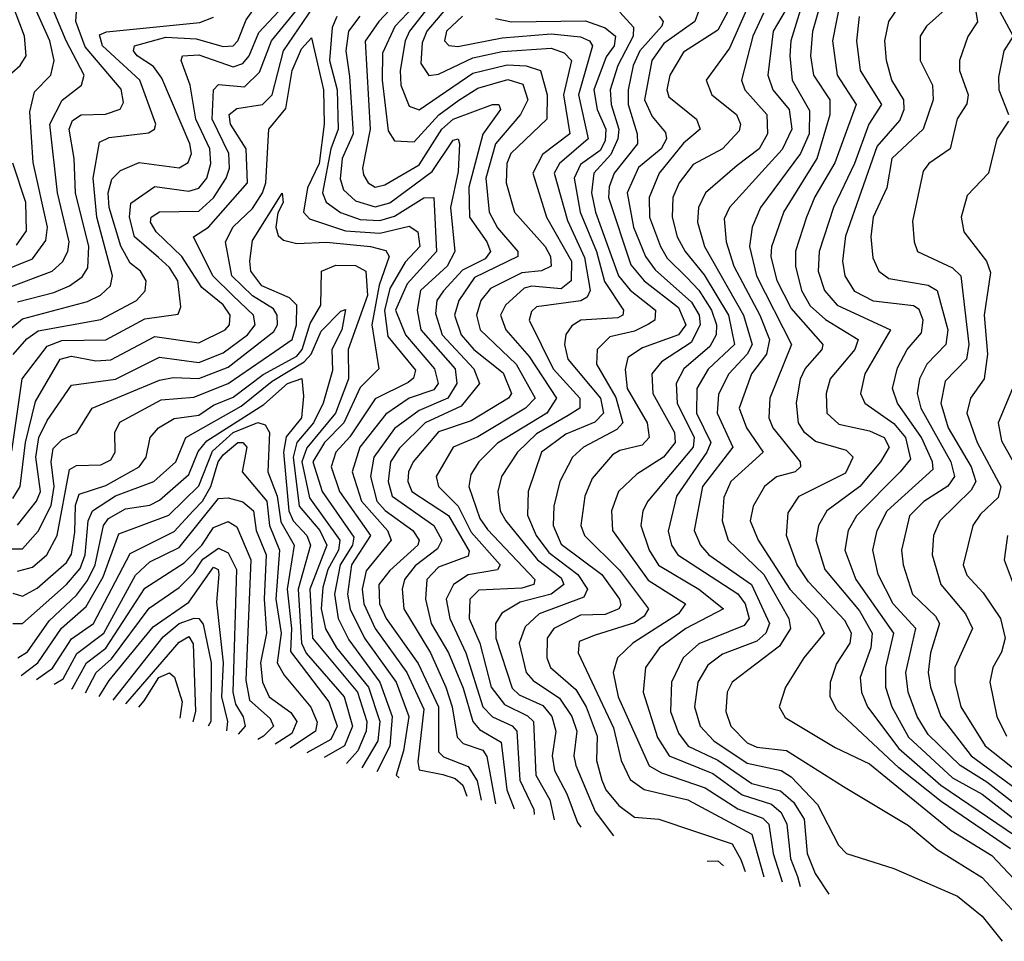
# Model space of a CAD drawing. Extents: x 1308313 to 1441400, y 959662 to 1036319.
# Tile 481 of 656: x 1390619 to 1392631, y 976316 to 978198. Entities that reach past the tile are written whole.
import ezdxf

# ---------------------------------------------------------------- set-up
doc = ezdxf.new("R2010")
doc.units = 0

msp = doc.modelspace()

# ---------------------------------------------------------------- linework, layer by layer
at = {"layer": '0CON10XD'}
for points in [[(1391427.8, 978275), (1391352.8, 978195), (1391325.1, 978154.9), (1391334.9, 977974.9), (1391319.5, 977895), (1391321.6, 977881.6), (1391331.3, 977865), (1391345, 977856.2), (1391365, 977861.4), (1391435, 977902.3), (1391481.8, 977975), (1391505, 977995.1), (1391585, 978025.1), (1391597.8, 978025), (1391601.2, 978015), (1391565.5, 977964.5), (1391536.7, 977856.7), (1391538, 977795), (1391573.3, 977745), (1391580.6, 977725), (1391569.8, 977710.2), (1391523.5, 977686.5), (1391485, 977644.9), (1391471.3, 977625), (1391468.6, 977598.6), (1391482.2, 977555), (1391546.7, 977485), (1391558.4, 977455), (1391520.8, 977409.2), (1391447.8, 977375), (1391395, 977323.5), (1391376.6, 977295), (1391371.7, 977255), (1391379.8, 977225), (1391465.5, 977165), (1391481.7, 977135), (1391472.4, 977117.6), (1391427.1, 977082.9), (1391405.5, 977055), (1391400.6, 977035), (1391403.8, 976995), (1391458.4, 976905), (1391489.5, 976835), (1391502.9, 976795), (1391512.9, 976732.9), (1391525, 976719.7), (1391565, 976706.3), (1391573.6, 976693.6), (1391591.4, 976596.3)], [(1392643.5, 976505), (1392501.4, 976601.4), (1392415, 976670.2), (1392288.6, 976788.6), (1392274.8, 976815), (1392275.5, 976845), (1392288, 976882), (1392315.9, 976925), (1392318.4, 976945), (1392305, 976971.4), (1392230.4, 977050.4), (1392207.7, 977085), (1392185.7, 977145), (1392188.8, 977191.2), (1392211.2, 977225), (1392306.9, 977273.1), (1392321.5, 977305), (1392308.4, 977318.4), (1392245, 977336.5), (1392222.3, 977355), (1392210.4, 977375), (1392206.2, 977415), (1392214.1, 977465), (1392223.5, 977485), (1392258.8, 977525), (1392260.4, 977535), (1392195, 977609), (1392166.7, 977665), (1392154.2, 977715), (1392155.6, 977735), (1392180, 977805), (1392248.4, 977915), (1392274.9, 978005), (1392274.7, 978034.7), (1392241.4, 978085), (1392235.1, 978125), (1392239.5, 978175), (1392272.5, 978292.5)], [(1390605.7, 977514.3), (1390633.4, 977546.6), (1390657.2, 977562.8), (1390785, 977586.2), (1390858, 977625), (1390875.4, 977644.6), (1390877.2, 977665), (1390866, 977685), (1390845, 977701), (1390825.6, 977735.6), (1390802.1, 977815), (1390799.6, 977845), (1390807.3, 977872.7), (1390825, 977890.4), (1390863.3, 977906.7), (1390945, 977895.6), (1390963.1, 977906.9), (1390970.4, 977925), (1390966.9, 977945), (1390909.3, 978079.3), (1390892.8, 978102.8), (1390859.1, 978125), (1390851.9, 978135), (1390854, 978145), (1390917.4, 978162.6), (1390979.7, 978159.7), (1391035, 978143.9), (1391055.2, 978144.8), (1391065, 978155.2), (1391082, 978198), (1391128.8, 978265)], [(1391485.7, 978265), (1391415.3, 978175), (1391406.5, 978155), (1391396.5, 978095), (1391397.6, 978065), (1391415, 978021.9), (1391435.5, 978014.5), (1391545, 978089.4), (1391615, 978106.1), (1391654.1, 978104.1), (1391682.9, 978095), (1391697, 978045), (1391695.8, 977995), (1391622.6, 977925), (1391614, 977905), (1391613.2, 977865), (1391630.2, 977805), (1391692.6, 977735), (1391703.4, 977715), (1391704.9, 977695.1), (1391685, 977685.3), (1391645, 977681.2), (1391580.8, 977649.2), (1391561, 977625), (1391552.4, 977595), (1391559.9, 977565), (1391633.4, 977495), (1391672.3, 977425), (1391652.6, 977405), (1391555, 977346.4), (1391505, 977325.2), (1391469.8, 977265), (1391474.8, 977245), (1391514.7, 977204.8), (1391541.5, 977151.5), (1391600.7, 977085), (1391595.5, 977074.5), (1391535, 977064.4), (1391505.4, 977044.6), (1391490.1, 977015), (1391498, 976975), (1391530.8, 976905), (1391565.1, 976795.1), (1391585, 976774.2), (1391625, 976756), (1391634.5, 976745), (1391640.6, 976645), (1391669.4, 976585), (1391669.9, 976575)], [(1392225.1, 978255.1), (1392194.7, 978155), (1392192.6, 978125), (1392197.5, 978075), (1392232.9, 978012.9), (1392231.9, 977965), (1392214, 977925), (1392132.4, 977815), (1392115.4, 977775), (1392110, 977735), (1392124.1, 977675), (1392195.7, 977535), (1392151.8, 977425), (1392149.7, 977385), (1392157.7, 977365), (1392213.3, 977295), (1392214.2, 977285), (1392203.3, 977275), (1392165, 977264.8), (1392140.5, 977245), (1392117.3, 977205), (1392111.2, 977175), (1392127.9, 977135), (1392192.1, 977035), (1392248.6, 976975), (1392262.8, 976945), (1392220.8, 976895), (1392183.6, 976835), (1392170.4, 976795), (1392183, 976773), (1392285, 976711.8), (1392355, 976678.1), (1392521.9, 976541.9), (1392605, 976490.8), (1392695, 976395.5)], [(1390577.5, 977682.5), (1390645, 977709.9), (1390672.7, 977747.3), (1390676, 977775), (1390646.6, 977906.6), (1390639.7, 978010.3), (1390649.1, 978050.9), (1390682.8, 978085), (1390689.7, 978115), (1390680.6, 978155), (1390640.3, 978245)], [(1390586.4, 978075), (1390620.3, 978105), (1390632.1, 978125), (1390629.1, 978165), (1390602.4, 978235)], [(1390595, 977650.9), (1390685.6, 977685), (1390706.3, 977703.7), (1390717.4, 977725), (1390720.3, 977745), (1390696.3, 977845), (1390680.5, 977985), (1390705.6, 978034.4), (1390745.1, 978064.9), (1390750.6, 978085), (1390714, 978155), (1390676.4, 978245)], [(1391512.1, 978247.8), (1391451.2, 978175), (1391441.2, 978151.2), (1391438.7, 978108.7), (1391455, 978084.8), (1391475, 978086.9), (1391545, 978120.6), (1391605, 978133.6), (1391705, 978140.5), (1391731.1, 978131.1), (1391746.6, 978115), (1391730.2, 978045), (1391742.7, 977965), (1391687, 977923), (1391667.7, 977885), (1391695.3, 977795), (1391746.3, 977705), (1391745.7, 977665), (1391725, 977649), (1391665.6, 977654.4), (1391649.7, 977650.3), (1391611.9, 977615), (1391601.5, 977595), (1391612.3, 977565), (1391660.2, 977510.2), (1391715.9, 977425), (1391695.7, 977395), (1391595, 977333.7), (1391557, 977295), (1391540.6, 977269.4), (1391536.4, 977245), (1391559.4, 977179.4), (1391575, 977157.2), (1391671.6, 977055), (1391669.6, 977045), (1391645, 977037.2), (1391556.8, 977033.2), (1391538.5, 977015), (1391537.2, 976975), (1391559, 976925), (1391582.1, 976835), (1391609.3, 976799.3), (1391656.7, 976776.7), (1391669, 976765), (1391673.6, 976655), (1391702.2, 976605), (1391711.2, 976563.8)], [(1392194, 978235), (1392158.4, 978175), (1392147.5, 978085), (1392157.9, 978055), (1392191.4, 978015), (1392196.3, 977975), (1392176.8, 977933.2), (1392141.7, 977895), (1392069.2, 977815), (1392058.6, 977791.4), (1392062.1, 977745), (1392077.7, 977695), (1392131.1, 977595), (1392150.8, 977545), (1392144.5, 977515), (1392113.9, 977475), (1392088.8, 977405), (1392104, 977365), (1392137.8, 977315), (1392071.8, 977255), (1392057.5, 977222.5), (1392054.2, 977175), (1392066.2, 977135), (1392139.4, 977065), (1392190.6, 976975), (1392193.8, 976955), (1392171.3, 976918.7), (1392074.3, 976845), (1392064.4, 976825), (1392061.5, 976785), (1392072.2, 976755), (1392105, 976721), (1392125, 976712.7), (1392185.4, 976705.4), (1392301.8, 976631.8), (1392435, 976552.5), (1392493.1, 976503.1), (1392585, 976446.2), (1392697.8, 976325)], [(1392295.1, 978235), (1392279.3, 978155), (1392288.8, 978085), (1392327.8, 978025), (1392284.2, 977905.8), (1392243.6, 977836.4), (1392226.7, 977795), (1392204.3, 977725.7), (1392203.8, 977695), (1392216.4, 977645), (1392233.9, 977613.9), (1392265, 977586.2), (1392332, 977545), (1392325.2, 977525), (1392274.5, 977465), (1392266.5, 977435), (1392268.1, 977395), (1392292.2, 977372.2), (1392355, 977358.3), (1392384.9, 977344.9), (1392395.6, 977325), (1392377.6, 977295), (1392335.4, 977245), (1392268.1, 977195), (1392250.7, 977165), (1392245.5, 977135), (1392263.6, 977075), (1392335, 976991.2), (1392360.3, 976945), (1392357.8, 976915), (1392336.2, 976855), (1392338.7, 976825), (1392351.2, 976795), (1392415, 976709.7), (1392501.2, 976635), (1392729.8, 976479.8)], [(1392567.7, 978245), (1392575.8, 978194.2), (1392556.1, 978163.9), (1392539.2, 978115), (1392539.3, 978095), (1392556.5, 978045), (1392553.7, 978026.3), (1392534.3, 977995.7), (1392520, 977935), (1392476.1, 977905), (1392465, 977888.9), (1392443.2, 977786.8), (1392446.1, 977745), (1392453.5, 977725), (1392525, 977691.6), (1392542, 977675), (1392558.2, 977535), (1392553.5, 977505), (1392509.9, 977460.1), (1392501, 977415), (1392516, 977365), (1392562.8, 977285), (1392572.4, 977255), (1392562.7, 977237.3), (1392498.8, 977175), (1392485.8, 977145), (1392483.5, 977105), (1392500.9, 977045), (1392551.6, 976985), (1392565.9, 976955), (1392529.2, 976875), (1392529.7, 976845), (1392541.9, 976795), (1392591.2, 976715), (1392679.8, 976645)], [(1390602.9, 977317.1), (1390624.5, 977465), (1390675, 977531.3), (1390705, 977543.3), (1390795, 977544.7), (1390875, 977587.4), (1390943.2, 977596.8), (1390948, 977612), (1390942, 977665), (1390925, 977692.5), (1390903, 977713), (1390853.5, 977755), (1390843.5, 977795), (1390846.4, 977823.6), (1390895, 977857.7), (1390965, 977848.5), (1390985, 977854.1), (1391001.6, 977875), (1391009.9, 977905), (1391007.7, 977935), (1390979.3, 977995), (1390967.1, 978065), (1390948.8, 978115), (1390951.6, 978125), (1390985, 978126.7), (1391055, 978102.4), (1391075, 978108.9), (1391088.2, 978125), (1391107.9, 978172.1), (1391148.1, 978215)], [(1390605, 977220.4), (1390620.3, 977245), (1390631, 977335), (1390651.4, 977418.6), (1390701.8, 977505), (1390725, 977510.9), (1390775, 977501.8), (1390805, 977503.6), (1390895, 977551.6), (1390985, 977538.2), (1391039, 977565), (1391047.7, 977575), (1391048.9, 977595), (1391035, 977615.8), (1390991.4, 977651.4), (1390950.4, 977715), (1390898.2, 977765), (1390886.2, 977785), (1390887.4, 977795), (1390905, 977806.3), (1390985, 977807.3), (1391015, 977834.4), (1391040.8, 977875), (1391047.5, 977895), (1391046.4, 977925), (1391012.1, 977995), (1391015.1, 978054.9), (1391025, 978065.9), (1391078.4, 978061.6), (1391108.8, 978091.2), (1391133.3, 978155), (1391182.3, 978215)], [(1390614.4, 977165.6), (1390653.3, 977215), (1390661.6, 977235), (1390652.2, 977305), (1390658.2, 977345), (1390675, 977379.8), (1390725, 977452), (1390815, 977463.9), (1390905, 977508.8), (1390985, 977498.1), (1391035, 977517.8), (1391084.2, 977555), (1391100.5, 977575), (1391096.8, 977595), (1391054.5, 977635), (1391013.9, 977675), (1390974.3, 977755), (1391005, 977774.9), (1391084.6, 977865), (1391081.5, 977935), (1391050.1, 977985), (1391047.3, 978005), (1391062.7, 978017.3), (1391114.9, 978025.1), (1391134.9, 978045), (1391158.4, 978135), (1391219.6, 978225)], [(1390615, 977622), (1390689.1, 977640.9), (1390720.7, 977655), (1390746.5, 977673.5), (1390758.4, 977691.6), (1390760.5, 977735), (1390733.2, 977845), (1390730.7, 977915), (1390720, 977975), (1390727.2, 977992.8), (1390745, 978004.3), (1390794.3, 978005.7), (1390824.1, 978015.9), (1390831, 978029), (1390826.3, 978056.3), (1390753, 978143), (1390733.8, 978195), (1390735.2, 978214.8)], [(1391424.5, 978225.5), (1391385.6, 978184.4), (1391360, 978130), (1391359.6, 978075), (1391371.7, 977971.7), (1391385, 977950.8), (1391425, 977949.1), (1391475.7, 978004.3), (1391516, 978034), (1391555, 978058.6), (1391616.6, 978076.6), (1391646.7, 978066.7), (1391657.3, 978035), (1391642, 978005), (1391591.3, 977945), (1391571.5, 977875), (1391578.2, 977805), (1391595, 977773.4), (1391636.7, 977725), (1391636.7, 977715), (1391548.3, 977671.7), (1391516, 977625), (1391507.7, 977595), (1391520.8, 977555), (1391546.9, 977525), (1391606.8, 977476.8), (1391624.1, 977435), (1391618, 977425), (1391541.1, 977378.9), (1391475, 977356.9), (1391423.2, 977295), (1391413.3, 977275), (1391411.9, 977255), (1391419.9, 977235), (1391495, 977185.9), (1391537.3, 977112.7), (1391535, 977102.6), (1391475, 977080.1), (1391451.2, 977055), (1391447.9, 977015), (1391460, 976965), (1391494.9, 976905), (1391525, 976832.6), (1391544.8, 976764.8), (1391558.4, 976748.4), (1391602.9, 976722.9), (1391614.3, 976625), (1391629.1, 976586.1)], [(1391845, 978214.2), (1391872.9, 978182.9), (1391872.1, 978165), (1391840.8, 978105), (1391825.1, 978055), (1391827.5, 978025), (1391843, 977975), (1391841, 977955), (1391826.7, 977923.3), (1391791.8, 977885), (1391787.4, 977845), (1391795.1, 977805), (1391842.2, 977675), (1391866, 977646), (1391917.7, 977605), (1391916.7, 977585), (1391903.8, 977576.2), (1391875, 977562.4), (1391825, 977550.9), (1391798.5, 977525), (1391797.5, 977495), (1391836.8, 977426.8), (1391851.6, 977375), (1391838.8, 977361.2), (1391770.8, 977325), (1391748.4, 977305), (1391722.3, 977255), (1391710.1, 977205), (1391709, 977165), (1391725, 977127.3), (1391808.3, 977065), (1391844.6, 977015), (1391847.3, 977002.7), (1391843.3, 976995), (1391815, 976983.4), (1391765, 976982.3), (1391710.6, 976955), (1391696.7, 976935), (1391695.7, 976895), (1391703.6, 976875), (1391755, 976830.3), (1391776.7, 976795), (1391799, 976735), (1391797.3, 976685), (1391808.1, 976645), (1391816.4, 976625), (1391843.2, 976593.2), (1391875, 976569.1), (1391925, 976565.6), (1392074.7, 976515), (1392092.6, 976482.6), (1392101.4, 976458.1)], [(1392005.6, 978215), (1391998.4, 978195), (1391935, 978149.7), (1391910.8, 978115), (1391895.8, 978035), (1391911, 978001), (1391938.3, 977968.3), (1391940.3, 977955), (1391929.4, 977935), (1391883.2, 977896.8), (1391860.4, 977845), (1391873, 977775), (1391897.7, 977715), (1391917.4, 977687.4), (1391991.7, 977621.7), (1392007, 977595), (1392009.4, 977575), (1391990.7, 977539.3), (1391930.2, 977499.8), (1391910.3, 977475), (1391912.4, 977435), (1391956.8, 977355), (1391958, 977335), (1391934.2, 977305), (1391880.2, 977269.8), (1391842.7, 977235), (1391828.1, 977195), (1391830.3, 977155), (1391903.3, 977053.3), (1391979.3, 977005), (1391964.8, 976985), (1391871.4, 976925), (1391840.5, 976895), (1391831.8, 976865), (1391841.8, 976815), (1391905, 976674.6), (1391930, 976660), (1392019.5, 976629.5), (1392086.1, 976586.1), (1392137.3, 976567.3), (1392149.4, 976555), (1392158.4, 976495), (1392176.8, 976437.6)], [(1392065.8, 978215), (1392045, 978177.3), (1391975, 978132.2), (1391947.6, 978085), (1391940.9, 978055), (1391945, 978041.1), (1392001.6, 977995), (1392009.2, 977975), (1391975, 977946.2), (1391925.6, 977885), (1391904.9, 977835), (1391906, 977795), (1391927.9, 977735), (1391941.5, 977711.5), (1391981.9, 977671.9), (1392006.3, 977646.3), (1392032.6, 977605), (1392042.5, 977575), (1392042.2, 977555), (1392029.2, 977530.8), (1391975.6, 977485), (1391960.3, 977455), (1391962, 977415), (1391997, 977345), (1391995.1, 977325), (1391902.3, 977215), (1391892.3, 977195), (1391887.9, 977165), (1391904.9, 977115), (1391924.4, 977084.4), (1392006.5, 977035), (1392056.9, 976995), (1391980, 976955), (1391926.2, 976915), (1391897.5, 976875), (1391892.9, 976825), (1391922.1, 976732.1), (1391945.8, 976695), (1392035, 976658.5), (1392095, 976614.9), (1392155, 976596), (1392175, 976579.1), (1392186, 976555), (1392193.8, 976485), (1392208.2, 976448.2), (1392213.4, 976427.7)], [(1392106.7, 978225), (1392069.4, 978140.6), (1392021.6, 978075), (1392033, 978045), (1392083.8, 978005), (1392091.4, 977985), (1392088.8, 977971.2), (1392055.2, 977935), (1391995, 977902.5), (1391966.1, 977865), (1391953.1, 977835), (1391952.1, 977795), (1391962.3, 977755), (1391978.3, 977725), (1392017.6, 977677.6), (1392067.3, 977595), (1392079.2, 977535), (1392025.6, 977484.4), (1392002.2, 977445), (1392001.7, 977395), (1392030.8, 977335), (1392023, 977315), (1391960.7, 977225), (1391943.7, 977153.7), (1391950.8, 977125), (1391963.9, 977105), (1392085.9, 977025.9), (1392101.5, 977005), (1392109.6, 976975), (1392099.1, 976960.9), (1392006.2, 976923.8), (1391974.2, 976895), (1391950.4, 976845), (1391948.6, 976785), (1391965, 976740.8), (1391984.5, 976714.5), (1392045, 976685.7), (1392115, 976638.5), (1392173.3, 976623.3), (1392200, 976600), (1392221.4, 976565), (1392227.7, 976495), (1392244, 976454), (1392272, 976411.8)], [(1392675, 976578.2), (1392595, 976641), (1392540.2, 976675), (1392475, 976738.3), (1392452.3, 976775), (1392434, 976825), (1392429.2, 976865), (1392449.5, 976955), (1392403.6, 977005), (1392372.6, 977065), (1392362.2, 977115), (1392371.1, 977155), (1392391.3, 977195), (1392485, 977280), (1392483.9, 977295), (1392461.2, 977345), (1392412.1, 977415), (1392402.2, 977445), (1392412.4, 977487.6), (1392432.4, 977525), (1392461.5, 977558.5), (1392465.1, 977585), (1392456.7, 977606.7), (1392445, 977613.8), (1392363.5, 977623.5), (1392325, 977643.5), (1392305.7, 977675), (1392300.4, 977705), (1392306.9, 977756.9), (1392370.8, 977939.2), (1392417.2, 977992.8), (1392426, 978015), (1392425.1, 978035.1), (1392401, 978075), (1392390.1, 978115), (1392386.8, 978155), (1392394.8, 978195), (1392414.8, 978225)], [(1392515.6, 978225), (1392471.6, 978185), (1392458.7, 978165), (1392458.4, 978115), (1392483.8, 978065), (1392485.1, 978035), (1392465.1, 977974.9), (1392400.6, 977915), (1392390.9, 977855), (1392362.8, 977795), (1392358.1, 977755), (1392362.2, 977712.2), (1392374.3, 977685), (1392395, 977670), (1392475, 977656.1), (1392493.7, 977645), (1392515.1, 977565), (1392511.2, 977535), (1392472.6, 977495), (1392457.2, 977465), (1392452.6, 977435), (1392459.8, 977405), (1392521.1, 977295), (1392528.7, 977265), (1392515, 977245.6), (1392465.9, 977214.1), (1392437.1, 977185), (1392420.8, 977115), (1392423.9, 977085), (1392442.7, 977025), (1392490.3, 976980.3), (1392498.4, 976965), (1392479.6, 976905), (1392475.1, 976864.9), (1392479.5, 976835), (1392501, 976775), (1392562.6, 976695), (1392685.1, 976605.1)], [(1392621.6, 978215), (1392648.4, 978165), (1392629.8, 978135), (1392618.6, 978081.4), (1392619.6, 978055), (1392638.9, 978005)], [(1390585.4, 977555), (1390625, 977587.6), (1390757.4, 977622.6), (1390784.2, 977635.8), (1390804.9, 977655.1), (1390809, 977675), (1390776.7, 977795), (1390768.9, 977875), (1390782, 977948), (1390802, 977958), (1390882.3, 977967.7), (1390894.7, 977975), (1390897.5, 977985), (1390864.9, 978074.9), (1390788.5, 978145), (1390782.5, 978167.5), (1390796.2, 978173.8), (1390987.3, 978192.7), (1391015, 978203.9)], [(1391267.2, 978205), (1391257.5, 978182.5), (1391252.1, 978115), (1391267.9, 978055), (1391270, 977975), (1391254.7, 977935), (1391237.9, 977845), (1391245.4, 977825.4), (1391274.6, 977804.6), (1391315, 977790.2), (1391355, 977788), (1391385, 977797.1), (1391445, 977834.3), (1391465.4, 977835.3), (1391470.3, 977725), (1391411, 977659), (1391386.9, 977605), (1391407.2, 977555), (1391466.2, 977485), (1391474, 977455), (1391465, 977442.5), (1391415, 977425.4), (1391367.4, 977392.6), (1391314.2, 977325), (1391298, 977275), (1391317.4, 977215), (1391370.4, 977155), (1391378.1, 977135), (1391327.1, 977072.9), (1391318.9, 977035), (1391322, 977005), (1391345.1, 976955), (1391409.9, 976865), (1391445, 976790.2), (1391432.3, 976682.3), (1391435, 976665.9), (1391483.5, 976656.5), (1391508.6, 976648.6), (1391524.5, 976635), (1391532.7, 976612.3)], [(1391314.1, 978205.9), (1391291, 978175), (1391285.3, 978135), (1391292.7, 978082.7), (1391300.3, 977965), (1391277.7, 977915), (1391273.6, 977873.6), (1391280.8, 977850.8), (1391305, 977828.4), (1391345, 977816.4), (1391375.4, 977824.6), (1391461.9, 977888.1), (1391505, 977952.4), (1391515, 977955.2), (1391517.7, 977945), (1391515, 977888.1), (1391498.9, 977815), (1391508.4, 977725), (1391492.1, 977695), (1391437.9, 977645), (1391430.8, 977605), (1391438.5, 977565), (1391508.6, 977485), (1391512.4, 977455), (1391493.5, 977425), (1391435, 977400.3), (1391385, 977363.3), (1391342.3, 977305), (1391336.1, 977265), (1391348.9, 977215), (1391365.8, 977195.8), (1391422.1, 977155), (1391435.5, 977135), (1391432.2, 977125), (1391375, 977073.2), (1391352.9, 977045), (1391354.4, 977005), (1391367.7, 976975), (1391433.3, 976883.3), (1391474.8, 976795), (1391475, 976702.9), (1391485, 976692.6), (1391535, 976673.1), (1391553.9, 976643.9), (1391561.8, 976604.3)], [(1391524, 978206), (1391491.1, 978175), (1391487.2, 978155), (1391495.7, 978145.7), (1391513.9, 978143.9), (1391605, 978161.1), (1391705, 978169.8), (1391765, 978163.3), (1391783.1, 978155), (1391789.6, 978145), (1391760.5, 978045), (1391780.4, 977955), (1391721.9, 977905), (1391711.1, 977885), (1391738.2, 977788.2), (1391773, 977713), (1391784.7, 977645), (1391778.2, 977631.8), (1391765.5, 977624.5), (1391675, 977611.6), (1391665, 977602.4), (1391660, 977585), (1391709, 977485), (1391763.4, 977425), (1391763.5, 977405), (1391739.7, 977389.7), (1391675, 977352.5), (1391636.4, 977315), (1391603.2, 977265), (1391596.1, 977235), (1391600.7, 977195), (1391612, 977175), (1391676.8, 977095), (1391725, 977058.2), (1391730.6, 977045), (1391705.2, 977025), (1391641.3, 977008.7), (1391603.8, 976986.2), (1391591.2, 976965), (1391591.8, 976935), (1391625, 976833.2), (1391639.4, 976819.4), (1391687.7, 976797.7), (1391705.9, 976775), (1391714.7, 976745), (1391706.8, 976695), (1391711.4, 976665), (1391737.2, 976617.2), (1391758.5, 976558.5), (1391765.2, 976549.2)], [(1391591.2, 978201.2), (1391624.1, 978194.1), (1391775, 978196.3), (1391815, 978182.2), (1391836, 978165), (1391833.3, 978145), (1391817.1, 978122.9), (1391791.8, 978055), (1391798.9, 978015), (1391816.2, 977975), (1391815, 977950.9), (1391805, 977931.2), (1391765, 977902.8), (1391752.1, 977875), (1391764.3, 977805), (1391797.2, 977725), (1391813.6, 977663.6), (1391852.9, 977605), (1391851.6, 977595), (1391840.8, 977589.2), (1391765.6, 977584.4), (1391747.1, 977572.9), (1391735, 977555.5), (1391731.8, 977535), (1391739.2, 977505), (1391805.8, 977425), (1391812, 977395), (1391794, 977376), (1391735, 977351.8), (1391685.2, 977315), (1391657.8, 977235), (1391656.4, 977186.4), (1391674.2, 977145), (1391700, 977110), (1391759, 977065), (1391779.2, 977035), (1391771.3, 977018.7), (1391680.4, 976985), (1391651.6, 976958.5), (1391639.7, 976925), (1391653.7, 976865), (1391668.4, 976848.4), (1391722.2, 976812.2), (1391747.1, 976775), (1391757.6, 976745), (1391751.3, 976695), (1391755.3, 976675), (1391795, 976580.7), (1391832.4, 976531)], [(1391925.4, 978205.4), (1391933.9, 978195), (1391930.8, 978185), (1391886, 978135), (1391872.7, 978105), (1391862.4, 978055), (1391862.2, 978025), (1391880.8, 977965), (1391880.9, 977945), (1391833.9, 977885), (1391823.1, 977856.9), (1391822.2, 977835), (1391867.7, 977697.7), (1391894.7, 977664.7), (1391965, 977610.6), (1391979.8, 977575), (1391965, 977554.8), (1391891.5, 977528.5), (1391861.7, 977508.3), (1391856, 977484), (1391860.2, 977445), (1391901, 977375), (1391905.4, 977345), (1391890.7, 977329.3), (1391845, 977318.7), (1391830.3, 977309.7), (1391788.9, 977261.1), (1391773.9, 977225), (1391765.8, 977165), (1391772.7, 977145), (1391844.2, 977074.2), (1391903.7, 976995), (1391895, 976979.9), (1391875, 976966.5), (1391795, 976941.4), (1391761.9, 976928.1), (1391760, 976905), (1391832.2, 976752.2), (1391847.8, 976685), (1391866.4, 976646.4), (1391895, 976625.9), (1391984.2, 976605), (1392115, 976534.8), (1392139.4, 976447.8)], [(1392138.3, 978211.7), (1392116.6, 978165), (1392093.9, 978075), (1392100.7, 978055), (1392145.1, 978005), (1392146.7, 977965), (1392130, 977935), (1392085, 977900.6), (1392020.4, 977845), (1392005.7, 977815), (1392003.5, 977785), (1392018.4, 977735), (1392098, 977595), (1392115.6, 977535), (1392105, 977515.1), (1392067.5, 977475), (1392046.4, 977433.6), (1392044.2, 977395), (1392076, 977325), (1392014, 977245), (1391997.2, 977155), (1392009.6, 977125), (1392027.2, 977105), (1392114, 977045), (1392151, 976965), (1392143.3, 976945), (1392125, 976928.8), (1392055, 976902.1), (1392025, 976879.8), (1392004.3, 976845), (1391997.5, 976795), (1392009.3, 976755), (1392037.3, 976725), (1392105, 976679.6), (1392174.6, 976664.6), (1392195, 976651.5), (1392248.9, 976595), (1392292, 976512), (1392308.5, 976495), (1392405, 976464.7), (1392535, 976407.8), (1392585, 976366.9), (1392626.1, 976315.8)], [(1392334.1, 978205), (1392328.8, 978155), (1392336.3, 978095), (1392379.5, 978025), (1392353.9, 977985), (1392324.5, 977905), (1392281.5, 977815), (1392252.3, 977725), (1392250.2, 977685), (1392263.2, 977645), (1392289.2, 977615), (1392398.4, 977565), (1392345.5, 977475), (1392336.9, 977435), (1392345.7, 977415), (1392405, 977373.4), (1392428.5, 977345), (1392439.1, 977300.9), (1392417.8, 977275), (1392328.7, 977185), (1392311.7, 977155), (1392305.1, 977115), (1392327.1, 977055), (1392404.2, 976945), (1392388, 976875), (1392387.6, 976835), (1392400.6, 976795), (1392435, 976732.5), (1392525, 976649.7), (1392585, 976616.4), (1392665, 976554.2)], [(1390575, 977117.3), (1390625, 977117.7), (1390656.6, 977153.4), (1390683.6, 977206.4), (1390689.4, 977245), (1390683.1, 977295), (1390687.8, 977322.2), (1390705, 977340), (1390735.8, 977354.2), (1390767.5, 977405), (1390905, 977462.2), (1390932.5, 977467.5), (1390985, 977465.6), (1391045, 977488.4), (1391138.2, 977561.8), (1391145.8, 977575), (1391145.1, 977595), (1391137.9, 977607.9), (1391095, 977634.7), (1391052.7, 977675), (1391039.7, 977745), (1391055, 977775.5), (1391095, 977812.9), (1391115.2, 977845), (1391121.8, 977865), (1391128.4, 977975), (1391163.1, 978016.9), (1391176, 978095), (1391195, 978139.3), (1391215, 978161.6), (1391239.7, 978055), (1391241.2, 977985), (1391230.8, 977905), (1391207, 977855), (1391198.6, 977805), (1391211.4, 977791.4), (1391285, 977767.2), (1391355, 977762.6), (1391415, 977776.9), (1391432.3, 977765), (1391436.6, 977735), (1391406.9, 977703.1), (1391375, 977649.2), (1391364.4, 977604.4), (1391371.4, 977551.4), (1391427.5, 977482.5), (1391423.6, 977466.4), (1391412.8, 977457.2), (1391345, 977424), (1391293.6, 977346.4), (1391264.9, 977315), (1391255.1, 977284.9), (1391272.8, 977235), (1391335.9, 977145), (1391297, 977085), (1391288.6, 977025), (1391294.1, 976994.1), (1391323.2, 976935), (1391388.1, 976845), (1391413.9, 976775), (1391403.4, 976705), (1391387.9, 976655), (1391394.5, 976649.7)], [(1392638.9, 977991.1), (1392615.2, 977954.8), (1392598.2, 977885), (1392555, 977839.5), (1392542.2, 977795), (1392547.6, 977765), (1392594.1, 977705), (1392602.1, 977682.1), (1392589.2, 977595), (1392596, 977515), (1392589.2, 977465), (1392561.5, 977425), (1392554.1, 977395), (1392575.1, 977335), (1392623.5, 977245), (1392617.7, 977222.3), (1392581.7, 977188.3), (1392566.4, 977165), (1392546.3, 977085), (1392553.9, 977063.9), (1392587.4, 977027.4), (1392622.5, 976975), (1392632.3, 976935), (1392625, 976906.4), (1392607.4, 976875), (1392601, 976845), (1392615.2, 976775), (1392634.8, 976735)], [(1390612.3, 977737.7), (1390632.8, 977767.2), (1390631.9, 977825), (1390604.9, 977905.1)], [(1390615, 977072), (1390645, 977079.9), (1390674.4, 977105), (1390695.5, 977144.5), (1390720.7, 977279.3), (1390735, 977288.1), (1390785, 977289), (1390805, 977299.1), (1390814.1, 977315), (1390813.8, 977355), (1390823.9, 977376.1), (1390908, 977422), (1390975, 977427.6), (1391045, 977455.2), (1391140.4, 977520.4), (1391175.8, 977545), (1391184.7, 977575), (1391185.6, 977615), (1391170.4, 977630.4), (1391113.6, 977655), (1391091.5, 977685), (1391089.3, 977705), (1391095, 977747.5), (1391155, 977844.4), (1391157.7, 977825), (1391146.2, 977803.8), (1391142.5, 977775), (1391147.3, 977757.3), (1391158.1, 977748.1), (1391185, 977741), (1391245.8, 977744.2), (1391335.6, 977735), (1391367.1, 977727.1), (1391374, 977715), (1391353.5, 977656.5), (1391338.8, 977575), (1391353.1, 977485), (1391315, 977447), (1391281.6, 977375), (1391241.8, 977335), (1391218.1, 977295), (1391236.8, 977235), (1391301.6, 977141.6), (1391298.8, 977125), (1391273.5, 977085), (1391262, 977025), (1391269.8, 976975), (1391291.5, 976931.5), (1391355, 976845), (1391380.1, 976775), (1391375.3, 976714.7), (1391348.7, 976662.1)], [(1390605, 977027), (1390625, 977020.9), (1390655, 977036.9), (1390715, 977089.9), (1390725, 977106.6), (1390731.5, 977151.5), (1390733.4, 977206.6), (1390740.8, 977229.2), (1390795, 977246.6), (1390863, 977285), (1390877.7, 977305), (1390886, 977345), (1390903, 977365), (1390935, 977383.5), (1390985, 977390.5), (1391015, 977411.2), (1391055, 977427.5), (1391116.2, 977473.8), (1391185, 977511.4), (1391196, 977525), (1391212.4, 977577.6), (1391234.6, 977615), (1391235.4, 977684.6), (1391265, 977696.9), (1391305, 977696.4), (1391326, 977685), (1391329.6, 977635), (1391290.3, 977525), (1391290.7, 977465), (1391264.2, 977395), (1391205.9, 977324.1), (1391195.4, 977295), (1391211.5, 977221.5), (1391272.9, 977135), (1391270.6, 977115), (1391248.7, 977075), (1391238.5, 977038.5), (1391235.1, 976995), (1391243.8, 976953.8), (1391266.4, 976915), (1391331.8, 976835), (1391354.8, 976765), (1391350.8, 976725), (1391318.4, 976670.3)], [(1390605, 976965.2), (1390625, 976964.9), (1390715, 977044.9), (1390742.9, 977077.1), (1390753.2, 977105), (1390759.3, 977175), (1390768, 977195), (1390815, 977225.8), (1390893.4, 977255), (1390937.8, 977295), (1390958.4, 977345), (1391071.3, 977408.7), (1391135, 977460.3), (1391200.1, 977499.9), (1391214.4, 977515), (1391235, 977562.1), (1391275, 977602.9), (1391285, 977606.2), (1391277.1, 977565), (1391256.9, 977525), (1391258.4, 977481.6), (1391239.4, 977415), (1391219.1, 977375), (1391185, 977335), (1391177.8, 977305), (1391190.1, 977205), (1391232, 977155), (1391246.7, 977125), (1391211.9, 977035), (1391217, 976935), (1391309.3, 976825), (1391328.3, 976765), (1391327, 976745), (1391309.9, 976705), (1391287, 976678.9)], [(1390615.3, 976895), (1390635, 976907.1), (1390679.4, 976970.6), (1390735, 977022.8), (1390757.4, 977052.6), (1390773.2, 977085), (1390790.2, 977165), (1390800.5, 977179.5), (1390835, 977199.2), (1390885, 977207), (1390905, 977216.7), (1390965, 977269.4), (1390983.5, 977316.5), (1391001.6, 977338.4), (1391117.8, 977412.2), (1391166.3, 977455), (1391195.3, 977465.3), (1391199.1, 977429.1), (1391195.1, 977385), (1391163.4, 977346.6), (1391158.3, 977315), (1391168.9, 977195), (1391178.1, 977175), (1391205.9, 977145), (1391213.1, 977125), (1391187.9, 977035), (1391194.5, 976925), (1391204.1, 976904.1), (1391281.9, 976815), (1391299.1, 976755), (1391282.4, 976715), (1391241.1, 976691.3)], [(1392647.1, 977445), (1392618, 977375), (1392625, 977337.9), (1392665.4, 977265.4)], [(1390622.4, 976859.1), (1390656.4, 976885), (1390704.7, 976955.3), (1390755, 977000), (1390789.8, 977060.2), (1390822, 977148), (1390923.5, 977186.5), (1390985, 977246.3), (1391012.8, 977317.2), (1391055, 977355.5), (1391105.5, 977375.5), (1391120.8, 977370.8), (1391129.5, 977355), (1391126.2, 977275), (1391145.4, 977225.4), (1391152.5, 977172.5), (1391180, 977125), (1391165.4, 977035), (1391174.3, 976955), (1391172.2, 976907.8), (1391250.7, 976805), (1391267.8, 976755), (1391255, 976728), (1391205.8, 976700.9)], [(1390653.5, 976850.6), (1390686.1, 976873.9), (1390725, 976933.7), (1390770.2, 976965), (1390845, 977108), (1390935, 977152.8), (1390973.2, 977195), (1390992.8, 977215), (1391009.7, 977245), (1391024.9, 977295), (1391035, 977309.4), (1391065, 977334.6), (1391075, 977334.8), (1391083.3, 977325), (1391073.9, 977275), (1391123.8, 977215), (1391129.3, 977165), (1391150.1, 977115), (1391142.6, 977015), (1391153.6, 976945), (1391145.1, 976885), (1391159.2, 976859.2), (1391214.2, 976794.2), (1391226.6, 976763.4), (1391223.1, 976745), (1391171.7, 976710.1)], [(1390689.4, 976840.9), (1390707.8, 976852.2), (1390736.2, 976903.8), (1390790.7, 976945), (1390856, 977064), (1390885, 977090.8), (1390945, 977120.2), (1391025, 977220.3), (1391045, 977222), (1391075, 977213.4), (1391096.8, 977195), (1391102.2, 977155), (1391122.8, 977105), (1391118.9, 977015), (1391123, 976945), (1391110.9, 976885), (1391115.3, 976845), (1391128.9, 976815), (1391173, 976783), (1391185.3, 976765), (1391175, 976740.1), (1391141, 976718.4)], [(1390724.7, 976831.3), (1390727.1, 976832.9), (1390755.4, 976884.7), (1390795, 976914.7), (1390875, 977037.5), (1390955, 977088.9), (1390991, 977125), (1391015, 977161.4), (1391045, 977173.6), (1391062.7, 977162.7), (1391091.6, 977095), (1391081, 976849), (1391088.7, 976808.7), (1391130.7, 976770.7), (1391137.4, 976755), (1391117, 976735), (1391105.5, 976728.1)], [(1392637.3, 977145), (1392630.4, 977095), (1392652.8, 977035)], [(1390753.9, 976823.4), (1390775.1, 976865), (1390807, 976893), (1390883.9, 976996.1), (1390945, 977038.8), (1390975, 977068.2), (1390993.5, 977096.5), (1391025, 977119.1), (1391045, 977109.5), (1391062.1, 977075), (1391054.4, 976825), (1391059.9, 976799.9), (1391075.7, 976774.3), (1391079.9, 976755), (1391065.7, 976738.8)], [(1390781.8, 976815.8), (1390801.6, 976848.4), (1390891.9, 976958.1), (1390965, 977008.3), (1391015, 977080.3), (1391024.7, 977075), (1391026.2, 977065), (1391021.3, 977008.7), (1391034.8, 976885), (1391031.2, 976815), (1391043.9, 976765), (1391041.3, 976745.5)], [(1390809.9, 976808.2), (1390912, 976938), (1390945.1, 976964.9), (1390975.9, 976975.9), (1390985, 976974.9), (1390993.7, 976963.7), (1391010.1, 976885), (1391009.5, 976765), (1391004.1, 976755.6)], [(1390835.8, 976801.2), (1390945, 976926.8), (1390965, 976938.4), (1390973.7, 976923.7), (1390978.4, 976785), (1390973, 976764)], [(1390862.2, 976794), (1390873.1, 976806.9), (1390903.6, 976855), (1390925, 976864.2), (1390935.7, 976855.7), (1390950.8, 976805), (1390946, 976771.3)], [(1392023.3, 976479.2), (1392045, 976480.1), (1392056.7, 976470.2)]]:
    msp.add_lwpolyline(points, dxfattribs=at)

doc.saveas('drawing.dxf')
